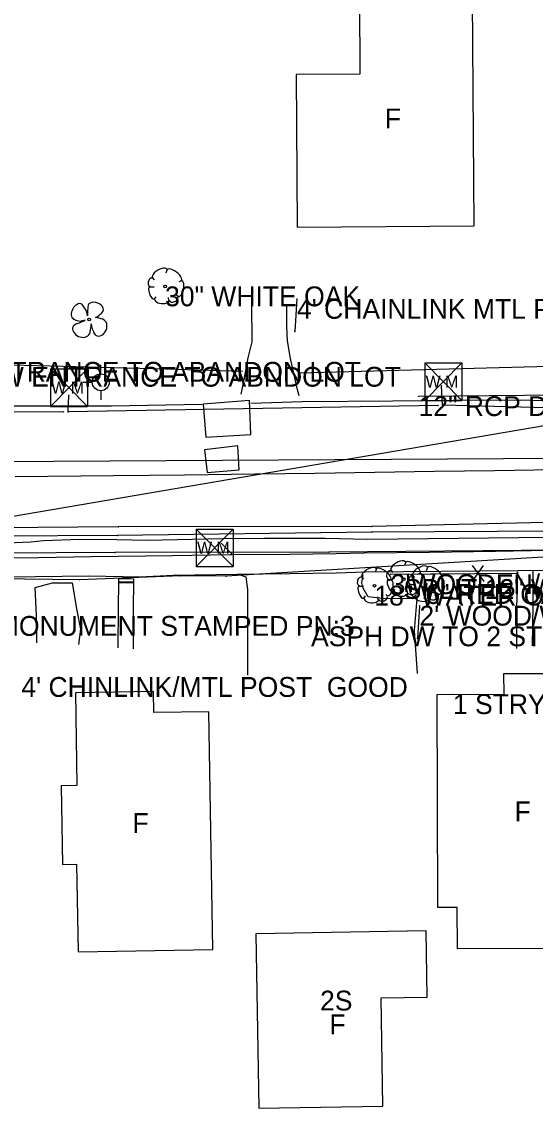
# Model space of a CAD drawing. Extents: x 1304270 to 1306561, y 1876019 to 1876752.
# Drawn here: x 1306055.3 to 1306184.9, y 1876252.4 to 1876526.4 of the extents above; entities that cross this region are included whole.
import ezdxf

# ---------------------------------------------------------------- set-up
doc = ezdxf.new("R2010")
doc.units = 0
for name, color, linetype in [('Default', 7, 'Continuous'), ('S_BUILDING', 7, 'Continuous'), ('S_BUILDING_ANNOT', 7, 'Continuous'), ('S_DRIVEWAY', 7, 'Continuous'), ('S_EDGE_CONCRETE', 7, 'Continuous'), ('S_EDGE_PAVEMENT', 7, 'Continuous'), ('S_FENCE', 7, 'Continuous'), ('S_FENCE_ANNOT', 7, 'Continuous'), ('S_FIBER_OPTIC_CABLE', 7, 'Continuous'), ('S_GAS_UTILITIES', 7, 'Continuous'), ('S_MSC_PT_SYM', 7, 'Continuous'), ('S_PAVEMENT_CROWN', 7, 'Continuous'), ('S_PRIMARY_CTL_ANNOT', 7, 'Continuous'), ('S_SANITARY_SEWER', 7, 'Continuous'), ('S_SIDEWALK', 7, 'Continuous'), ('S_STORM_SEWER', 7, 'Continuous'), ('S_STORM_SEWER_ANNOT', 7, 'Continuous'), ('S_STR_PT_SYM', 7, 'Continuous'), ('S_SURVEY_TEXT_ANNOT', 7, 'Continuous'), ('S_TRAILS', 7, 'Continuous'), ('S_TREE', 7, 'Continuous'), ('S_TREE_ANNOT', 7, 'Continuous'), ('S_UTILITY_POLE', 7, 'Continuous'), ('S_UTL_PT_SYM', 7, 'Continuous'), ('S_WATER_UTILITIES', 7, 'Continuous')]:
    doc.layers.add(name, color=color, linetype=linetype)

msp = doc.modelspace()

# ---------------------------------------------------------------- linework, layer by layer
at = {"layer": 'Default'}
msp.add_line((1305993.25, 1876391.55), (1306312.09, 1876445.88), dxfattribs=at)
at = {"layer": 'S_BUILDING'}
for points in [[(1306169.41, 1876474.94), (1306169.05, 1876532.19), (1306140.49, 1876532.01), (1306140.61, 1876513.24), (1306124.53, 1876513.14), (1306124.77, 1876474.66)], [(1306160.27, 1876302.99), (1306160.13, 1876356.76), (1306176.97, 1876356.8), (1306176.96, 1876362.05), (1306187.16, 1876362.08), (1306187.17, 1876357.43), (1306202.04, 1876357.47), (1306202.18, 1876304.76), (1306194.65, 1876304.74), (1306194.68, 1876292.7), (1306165.2, 1876292.62), (1306165.17, 1876303)], [(1306103.5, 1876292.42), (1306102.49, 1876352.41), (1306088.61, 1876352.18), (1306088.52, 1876357.51), (1306068.84, 1876357.18), (1306069.23, 1876333.77), (1306065.25, 1876333.7), (1306065.59, 1876313.91), (1306069.15, 1876313.97), (1306069.53, 1876291.84)], [(1306114.38, 1876296.42), (1306115.08, 1876252.39), (1306146.37, 1876252.88), (1306145.94, 1876280.24), (1306157.6, 1876280.42), (1306157.34, 1876297.1)]]:
    msp.add_lwpolyline(points, close=True, dxfattribs=at)
at = {"layer": 'S_DRIVEWAY'}
for points in [[(1306113.3, 1876455.21), (1306113.35, 1876445.68), (1306112.38, 1876441.64), (1306111.36, 1876436.24), (1306110.82, 1876433.72), (1306110.56, 1876432.51)], [(1306125.28, 1876432.08), (1306124.86, 1876433.56), (1306123.13, 1876441.46), (1306122.35, 1876445.93), (1306122.22, 1876449.54), (1306122.2, 1876454.59)], [(1306105.58, 1876394.89), (1306108.35, 1876392.21), (1306108.39, 1876392.22)], [(1306059.11, 1876369.8), (1306059.04, 1876376.65), (1306058.69, 1876383.71), (1306063.09, 1876384.94), (1306068, 1876384.91), (1306069.21, 1876377.95), (1306070.11, 1876373.23), (1306069.65, 1876369.37)], [(1306109.92, 1876387.09), (1306111.86, 1876386.4), (1306112.26, 1876383.22), (1306112.3, 1876361.59)], [(1306155.12, 1876362.04), (1306154.41, 1876372.89), (1306155.08, 1876380.96), (1306147.01, 1876380.89), (1306142.69, 1876381.39), (1306141.43, 1876383.6), (1306141.1, 1876384.92), (1306141.47, 1876386.96)]]:
    msp.add_lwpolyline(points, dxfattribs=at)
at = {"layer": 'S_EDGE_CONCRETE'}
for points in [[(1306101.09, 1876429.97), (1306101.78, 1876421.68), (1306113.07, 1876422.32), (1306112.73, 1876430.87)], [(1306112.73, 1876430.87), (1306101.09, 1876429.97)], [(1306180.17, 1876368.37), (1306180.23, 1876378.4), (1306180.43, 1876387.68)], [(1306184.28, 1876387.97), (1306184.21, 1876379.4), (1306184.1, 1876369.06)], [(1306079.68, 1876385.92), (1306079.76, 1876384.96), (1306079.73, 1876384.92), (1306079.66, 1876378.8), (1306079.59, 1876368.54)], [(1306083.63, 1876385.87), (1306079.68, 1876385.92)], [(1306079.84, 1876385.16), (1306083.4, 1876385.13)], [(1306083.52, 1876384.86), (1306079.85, 1876384.91)], [(1306083.49, 1876368.25), (1306083.52, 1876378.82), (1306083.6, 1876384.77), (1306083.63, 1876384.94), (1306083.63, 1876385.87)]]:
    msp.add_lwpolyline(points, dxfattribs=at)
msp.add_lwpolyline([(1306101.4, 1876418.49), (1306102.07, 1876412.78), (1306110.14, 1876413.4), (1306109.84, 1876419.46)], close=True, dxfattribs=at)
at = {"layer": 'S_EDGE_PAVEMENT'}
for points in [[(1306113.12, 1876430.25), (1306126.16, 1876430.64), (1306148.96, 1876430.86), (1306171.76, 1876431.08), (1306196.43, 1876430.92), (1306201.22, 1876431.25), (1306201.59, 1876430.5), (1306204.64, 1876430.62), (1306209.26, 1876430.77), (1306212.62, 1876431.11), (1306218.85, 1876431.26), (1306235.37, 1876431.61), (1306256.72, 1876432.09), (1306262.37, 1876432.42), (1306275.55, 1876432.51), (1306288.74, 1876432.59), (1306294.65, 1876432.63), (1306294.99, 1876432.68), (1306300.36, 1876432.78), (1306312.86, 1876432.81), (1306325.37, 1876432.84), (1306326.28, 1876432.72), (1306334.35, 1876433.02), (1306341.35, 1876433.31)], [(1305950.89, 1876427.47), (1305964.22, 1876427.79), (1305977.54, 1876428.11), (1305992.2, 1876428.56), (1306006.85, 1876429.02), (1306028.93, 1876429.57), (1306053.46, 1876429.57), (1306077.99, 1876429.56), (1306100.79, 1876429.97)], [(1306045.6, 1876394.73), (1306057.59, 1876395.26), (1306060.8, 1876395.61), (1306069.96, 1876395.9), (1306079.27, 1876395.83), (1306086.92, 1876395.7), (1306106.08, 1876396.12), (1306116.48, 1876396.17), (1306131.84, 1876396.21), (1306142.64, 1876395.95), (1306165.48, 1876396.19), (1306188.31, 1876396.43)]]:
    msp.add_lwpolyline(points, dxfattribs=at)
at = {"layer": 'S_FENCE'}
for p, q in [((1306124.74, 1876456.51), (1306124.2, 1876448.28)), ((1306168.94, 1876389.29), (1306171.84, 1876385.22)), ((1306168.94, 1876389.29), (1306171.84, 1876385.22)), ((1306168.97, 1876385.2), (1306171.8, 1876389.32)), ((1306168.97, 1876385.2), (1306171.8, 1876389.32)), ((1306148.39, 1876387.06), (1306180.21, 1876387.34)), ((1306155.64, 1876379.13), (1306155.13, 1876370.87))]:
    msp.add_line(p, q, dxfattribs=at)
for points in [[(1306124.74, 1876456.51), (1306124.2, 1876448.28)], [(1306124.74, 1876456.51), (1306124.2, 1876448.28)], [(1306148.39, 1876387.06), (1306168.39, 1876387.24)], [(1306148.39, 1876387.06), (1306168.39, 1876387.24)], [(1306172.39, 1876387.27), (1306180.21, 1876387.34)], [(1306172.39, 1876387.27), (1306180.21, 1876387.34)], [(1306155.64, 1876379.13), (1306155.13, 1876370.87)], [(1306155.64, 1876379.13), (1306155.13, 1876370.87)]]:
    msp.add_lwpolyline(points, dxfattribs=at)
at = {"layer": 'S_FIBER_OPTIC_CABLE'}
for p, q in [((1306079.65, 1876399.02), (1306046.32, 1876398.72)), ((1306143.64, 1876399.14), (1306079.65, 1876399.02)), ((1306202.94, 1876400.5), (1306143.64, 1876399.14)), ((1306079.49, 1876396.85), (1306046.09, 1876396.66)), ((1306143.62, 1876397.73), (1306079.49, 1876396.85)), ((1306202.59, 1876398), (1306143.62, 1876397.73)), ((1306248.72, 1876395.07), (1306106.88, 1876386.6)), ((1306069.93, 1876385.68), (1306046.82, 1876385.94)), ((1306095.42, 1876386.67), (1306069.93, 1876385.68)), ((1306106.88, 1876386.6), (1306095.42, 1876386.67))]:
    msp.add_line(p, q, dxfattribs=at)
at = {"layer": 'S_GAS_UTILITIES'}
for p, q in [((1306193.15, 1876393.15), (1306132.81, 1876392.65)), ((1306078.88, 1876392.59), (1306048.03, 1876392.4)), ((1306132.81, 1876392.65), (1306078.88, 1876392.59))]:
    msp.add_line(p, q, dxfattribs=at)
at = {"layer": 'S_MSC_PT_SYM'}
for points in [[(1306124.74, 1876456.51), (1306124.74, 1876456.56), (1306124.74, 1876456.51), (1306124.69, 1876456.51), (1306124.74, 1876456.51), (1306124.74, 1876456.46), (1306124.74, 1876456.51), (1306124.79, 1876456.51)], [(1306124.2, 1876448.28), (1306124.2, 1876448.33), (1306124.2, 1876448.28), (1306124.15, 1876448.28), (1306124.2, 1876448.28), (1306124.2, 1876448.23), (1306124.2, 1876448.28), (1306124.25, 1876448.28)], [(1306148.39, 1876387.06), (1306148.39, 1876387.11), (1306148.39, 1876387.06), (1306148.34, 1876387.06), (1306148.39, 1876387.06), (1306148.39, 1876387.01), (1306148.39, 1876387.06), (1306148.44, 1876387.06)], [(1306180.21, 1876387.34), (1306180.21, 1876387.39), (1306180.21, 1876387.34), (1306180.16, 1876387.34), (1306180.21, 1876387.34), (1306180.21, 1876387.29), (1306180.21, 1876387.34), (1306180.26, 1876387.34)], [(1306155.64, 1876379.13), (1306155.64, 1876379.18), (1306155.64, 1876379.13), (1306155.59, 1876379.13), (1306155.64, 1876379.13), (1306155.64, 1876379.08), (1306155.64, 1876379.13), (1306155.69, 1876379.13)], [(1306128.29, 1876373.92), (1306128.29, 1876373.97), (1306128.29, 1876373.92), (1306128.24, 1876373.92), (1306128.29, 1876373.92), (1306128.29, 1876373.87), (1306128.29, 1876373.92), (1306128.34, 1876373.92)], [(1306155.13, 1876370.87), (1306155.13, 1876370.92), (1306155.13, 1876370.87), (1306155.08, 1876370.87), (1306155.13, 1876370.87), (1306155.13, 1876370.82), (1306155.13, 1876370.87), (1306155.18, 1876370.87)]]:
    msp.add_lwpolyline(points, dxfattribs=at)
at = {"layer": 'S_PAVEMENT_CROWN'}
msp.add_lwpolyline([(1306053.64, 1876411.74), (1306078.45, 1876411.98), (1306096.34, 1876412.19), (1306114.22, 1876412.39), (1306129.3, 1876412.61), (1306144.38, 1876412.83), (1306159.45, 1876413.06), (1306174.53, 1876413.28), (1306194.7, 1876413.58), (1306214.87, 1876413.88), (1306234.9, 1876413.74), (1306250.98, 1876414.03), (1306267.06, 1876414.33), (1306289.97, 1876414.14), (1306302.49, 1876414.59), (1306315, 1876415.05), (1306334.8, 1876415.21), (1306354.59, 1876415.38)], dxfattribs=at)
at = {"layer": 'S_SANITARY_SEWER'}
msp.add_line((1306231.1, 1876416.56), (1305933.99, 1876414.7), dxfattribs=at)
at = {"layer": 'S_SIDEWALK'}
for points in [[(1305952.26, 1876390.24), (1305960.41, 1876390.32), (1305966.26, 1876390.42), (1305977.98, 1876390.44), (1306001.88, 1876390.73), (1306025.78, 1876391.03), (1306046.11, 1876391.23), (1306059.51, 1876391.31), (1306072.82, 1876391.56), (1306093.38, 1876391.82), (1306107.91, 1876392.05), (1306108.42, 1876392.1), (1306122.83, 1876392.12), (1306134.63, 1876392.34), (1306141.58, 1876392.5), (1306158.19, 1876392.68), (1306174.81, 1876392.86), (1306188.4, 1876393.18)], [(1305946.19, 1876385.43), (1305960.07, 1876385.78), (1305966.36, 1876385.64), (1305978.22, 1876385.78), (1305997.78, 1876385.93), (1306001.65, 1876386), (1306023.78, 1876386.14), (1306028.37, 1876386.22), (1306037.11, 1876386.23), (1306046.79, 1876386.36), (1306058.81, 1876386.53), (1306072.25, 1876386.67), (1306085.1, 1876386.45), (1306093.62, 1876386.85), (1306109.56, 1876387.13), (1306122.97, 1876387.27), (1306134.64, 1876387.44), (1306141.92, 1876387.73), (1306161.2, 1876387.87), (1306180.48, 1876388.02), (1306189.34, 1876388.14)]]:
    msp.add_lwpolyline(points, dxfattribs=at)
at = {"layer": 'S_STORM_SEWER'}
msp.add_line((1306155.44, 1876431.98), (1306202.78, 1876432.42), dxfattribs=at)
at = {"layer": 'S_STR_PT_SYM'}
msp.add_lwpolyline([(1306164.07, 1876356.81), (1306164.07, 1876356.86), (1306164.07, 1876356.81), (1306164.02, 1876356.81), (1306164.07, 1876356.81), (1306164.07, 1876356.76), (1306164.07, 1876356.81), (1306164.12, 1876356.81)], dxfattribs=at)
at = {"layer": 'S_TRAILS'}
for points in [[(1306033.26, 1876440.47), (1306052.69, 1876439.93), (1306072.13, 1876439.39), (1306091.56, 1876438.85), (1306111, 1876438.31)], [(1306125.18, 1876437.88), (1306204.2, 1876439.95)]]:
    msp.add_lwpolyline(points, dxfattribs=at)
at = {"layer": 'S_TREE'}
for p, q in [((1306088.23, 1876461.9), (1306088.73, 1876461.32)), ((1306092.03, 1876463.91), (1306091.64, 1876463.06)), ((1306087.57, 1876459.57), (1306088.7, 1876459.57)), ((1306095.59, 1876461.12), (1306094.93, 1876460.85)), ((1306088.73, 1876456.4), (1306089.2, 1876457.09)), ((1306092.42, 1876456.12), (1306092.34, 1876456.9)), ((1306094.82, 1876457.02), (1306094.35, 1876457.44)), ((1306071.29, 1876451.14), (1306070.32, 1876450.92)), ((1306071.94, 1876452.3), (1306071.7, 1876453.19)), ((1306073.89, 1876451.84), (1306074.27, 1876452)), ((1306072.83, 1876450.2), (1306072.9, 1876449.77)), ((1306144.83, 1876388.44), (1306144.44, 1876387.58)), ((1306148.42, 1876388.09), (1306148.92, 1876387.51)), ((1306152.22, 1876390.11), (1306151.83, 1876389.25)), ((1306157.7, 1876388.82), (1306157.32, 1876387.97)), ((1306141.03, 1876386.42), (1306141.54, 1876385.84)), ((1306148.39, 1876385.65), (1306147.74, 1876385.38)), ((1306147.76, 1876385.77), (1306148.89, 1876385.77)), ((1306153.91, 1876386.81), (1306154.41, 1876386.23)), ((1306155.78, 1876387.32), (1306155.12, 1876387.05)), ((1306161.27, 1876386.03), (1306160.61, 1876385.76)), ((1306140.37, 1876384.1), (1306141.5, 1876384.1)), ((1306148.92, 1876382.59), (1306149.39, 1876383.29)), ((1306152.61, 1876382.32), (1306152.53, 1876383.09)), ((1306153.25, 1876384.48), (1306154.37, 1876384.48)), ((1306155.01, 1876383.21), (1306154.54, 1876383.64)), ((1306160.49, 1876381.93), (1306160.03, 1876382.35)), ((1306141.54, 1876380.92), (1306142, 1876381.62)), ((1306145.22, 1876380.65), (1306145.14, 1876381.42)), ((1306147.62, 1876381.54), (1306147.15, 1876381.97)), ((1306154.41, 1876381.31), (1306154.88, 1876382)), ((1306158.09, 1876381.03), (1306158.01, 1876381.81))]:
    msp.add_line(p, q, dxfattribs=at)
for centre in [(1306091.47, 1876459.67), (1306072.31, 1876451.32), (1306151.66, 1876385.86), (1306157.15, 1876384.58), (1306144.27, 1876384.19)]:
    msp.add_circle(centre, 0.341, dxfattribs=at)
for centre, major_axis, ratio, start_param, end_param in [((1306090.13, 1876462.87), (1.86, 1.08), 0.471018, 0, 3.141593), ((1306087.9, 1876460.75), (0.31, 1.03), 0.646762, 0, 3.141593), ((1306093.79, 1876462.55), (-1.81, 1.36), 0.405113, 3.141593, 6.283186), ((1306088.2, 1876458.1), (-0.61, 1.6), 0.420543, 6.283185, 9.424777), ((1306095.14, 1876459.14), (0.46, 2.04), 0.482994, 3.141593, 6.283185), ((1306090.67, 1876456.32), (-1.83, 0.19), 0.529943, 0, 3.141593), ((1306093.62, 1876456.62), (1.09, 0.46), 0.711534, 3.141592, 6.283185), ((1306069.42, 1876453.34), (-1.03, -1.88), 0.662338, 3.141593, 6.283185), ((1306071.08, 1876454.21), (0.62, -1.01), 0.083512, 0, 3.141593), ((1306072.01, 1876453.62), (-0.07, -1.33), 0.068203, 3.141593, 6.283185), ((1306073.97, 1876454.21), (1.89, -0.74), 0.673998, 0, 3.141593), ((1306075.07, 1876452.73), (-0.798, -0.73), 0.092159, 0, 3.141593), ((1306069.35, 1876451.19), (0.964, -0.267), 0.113563, 3.141593, 6.283185), ((1306070.25, 1876450.69), (1.04, 0.44), 0.002756, 3.141593, 6.283185), ((1306074.85, 1876451.61), (0.96, -0.23), 0.056001, 0, 3.141593), ((1306074.93, 1876449.33), (0.88, 2.05), 0.81717, 3.141593, 6.283185), ((1306070.33, 1876448.66), (2.07, -0.93), 0.760068, 3.141593, 6.283185), ((1306068.74, 1876449.92), (0.477, 0.328), 0.136309, 0, 3.141593), ((1306072.59, 1876449.04), (0.19, 1.31), 0.114148, 3.141593, 5.822668), ((1306073.16, 1876448.99), (0.254, -0.771), 0.051603, 3.141593, 6.283185), ((1306073.73, 1876447.76), (-0.321, 0.467), 0.094289, 0, 3.141593), ((1306150.32, 1876389.06), (1.86, 1.08), 0.471018, 0, 3.141593), ((1306153.98, 1876388.74), (-1.81, 1.36), 0.405113, 3.141593, 6.283186), ((1306142.94, 1876387.39), (1.86, 1.08), 0.471018, 0, 3.141593), ((1306146.59, 1876387.07), (-1.81, 1.36), 0.405113, 3.141593, 6.283186), ((1306148.09, 1876386.95), (0.31, 1.03), 0.646762, 0, 3.141593), ((1306155.81, 1876387.78), (1.86, 1.08), 0.471018, 0, 3.141593), ((1306159.47, 1876387.46), (-1.81, 1.36), 0.405113, 3.141593, 6.283186), ((1306140.7, 1876385.28), (0.31, 1.03), 0.646762, 0, 3.141593), ((1306148.39, 1876384.3), (-0.61, 1.6), 0.420543, 6.283185, 9.424777), ((1306147.95, 1876383.66), (0.46, 2.04), 0.482994, 3.141593, 6.283185), ((1306153.58, 1876385.67), (0.31, 1.03), 0.646762, 0, 3.141593), ((1306155.33, 1876385.33), (0.46, 2.04), 0.482994, 3.141593, 6.283185), ((1306160.82, 1876384.05), (0.46, 2.04), 0.482994, 3.141593, 6.283185), ((1306141.01, 1876382.63), (-0.61, 1.6), 0.420543, 6.283185, 9.424777), ((1306150.85, 1876382.52), (-1.83, 0.19), 0.529943, 0, 3.141593), ((1306153.81, 1876382.81), (1.09, 0.46), 0.711534, 3.141592, 6.283185), ((1306153.88, 1876383.02), (-0.61, 1.6), 0.420543, 6.283185, 9.424777), ((1306143.47, 1876380.85), (-1.83, 0.19), 0.529943, 0, 3.141593), ((1306146.42, 1876381.14), (1.09, 0.46), 0.711534, 3.141592, 6.283185), ((1306156.34, 1876381.23), (-1.83, 0.19), 0.529943, 0, 3.141593), ((1306159.3, 1876381.53), (1.09, 0.46), 0.711534, 3.141592, 6.283185)]:
    msp.add_ellipse(centre, major_axis=major_axis, ratio=ratio, start_param=start_param, end_param=end_param, dxfattribs=at)
at = {"layer": 'S_UTILITY_POLE'}
for p, q in [((1306075.25, 1876437.61), (1306075.25, 1876439.86)), ((1306073.15, 1876435.48), (1306070.83, 1876435.48)), ((1306075.32, 1876431.06), (1306075.32, 1876433.39))]:
    msp.add_line(p, q, dxfattribs=at)
msp.add_circle((1306075.25, 1876435.5), 2.13, dxfattribs=at)
at = {"layer": 'S_UTL_PT_SYM'}
for points in [[(1306161.2, 1876434.58), (1306161.2, 1876434.63), (1306161.2, 1876434.58), (1306161.15, 1876434.58), (1306161.2, 1876434.58), (1306161.2, 1876434.53), (1306161.2, 1876434.58), (1306161.25, 1876434.58)], [(1306067.16, 1876432.16), (1306067.16, 1876432.21), (1306067.16, 1876432.16), (1306067.11, 1876432.16), (1306067.16, 1876432.16), (1306067.16, 1876432.11), (1306067.16, 1876432.16), (1306067.21, 1876432.16)], [(1306155.44, 1876431.98), (1306155.44, 1876432.03), (1306155.44, 1876431.98), (1306155.39, 1876431.98), (1306155.44, 1876431.98), (1306155.44, 1876431.93), (1306155.44, 1876431.98), (1306155.49, 1876431.98)], [(1306160.34, 1876429.67), (1306160.34, 1876429.72), (1306160.34, 1876429.67), (1306160.29, 1876429.67), (1306160.34, 1876429.67), (1306160.34, 1876429.62), (1306160.34, 1876429.67), (1306160.39, 1876429.67)], [(1306161.44, 1876429.71), (1306161.44, 1876429.76), (1306161.44, 1876429.71), (1306161.39, 1876429.71), (1306161.44, 1876429.71), (1306161.44, 1876429.66), (1306161.44, 1876429.71), (1306161.49, 1876429.71)], [(1306065.82, 1876428.03), (1306065.82, 1876428.08), (1306065.82, 1876428.03), (1306065.77, 1876428.03), (1306065.82, 1876428.03), (1306065.82, 1876427.98), (1306065.82, 1876428.03), (1306065.87, 1876428.03)], [(1306067.02, 1876428.05), (1306067.02, 1876428.1), (1306067.02, 1876428.05), (1306066.97, 1876428.05), (1306067.02, 1876428.05), (1306067.02, 1876428), (1306067.02, 1876428.05), (1306067.07, 1876428.05)], [(1306079.65, 1876399.02), (1306079.65, 1876399.07), (1306079.65, 1876399.02), (1306079.6, 1876399.02), (1306079.65, 1876399.02), (1306079.65, 1876398.97), (1306079.65, 1876399.02), (1306079.7, 1876399.02)], [(1306143.64, 1876399.14), (1306143.64, 1876399.19), (1306143.64, 1876399.14), (1306143.59, 1876399.14), (1306143.64, 1876399.14), (1306143.64, 1876399.09), (1306143.64, 1876399.14), (1306143.69, 1876399.14)], [(1306079.49, 1876396.85), (1306079.49, 1876396.9), (1306079.49, 1876396.85), (1306079.44, 1876396.85), (1306079.49, 1876396.85), (1306079.49, 1876396.8), (1306079.49, 1876396.85), (1306079.54, 1876396.85)], [(1306143.62, 1876397.73), (1306143.62, 1876397.78), (1306143.62, 1876397.73), (1306143.57, 1876397.73), (1306143.62, 1876397.73), (1306143.62, 1876397.68), (1306143.62, 1876397.73), (1306143.67, 1876397.73)], [(1306078.88, 1876392.59), (1306078.88, 1876392.64), (1306078.88, 1876392.59), (1306078.83, 1876392.59), (1306078.88, 1876392.59), (1306078.88, 1876392.54), (1306078.88, 1876392.59), (1306078.93, 1876392.59)], [(1306132.81, 1876392.65), (1306132.81, 1876392.7), (1306132.81, 1876392.65), (1306132.76, 1876392.65), (1306132.81, 1876392.65), (1306132.81, 1876392.6), (1306132.81, 1876392.65), (1306132.86, 1876392.65)], [(1306069.93, 1876385.68), (1306069.93, 1876385.73), (1306069.93, 1876385.68), (1306069.88, 1876385.68), (1306069.93, 1876385.68), (1306069.93, 1876385.63), (1306069.93, 1876385.68), (1306069.98, 1876385.68)], [(1306095.42, 1876386.67), (1306095.42, 1876386.72), (1306095.42, 1876386.67), (1306095.37, 1876386.67), (1306095.42, 1876386.67), (1306095.42, 1876386.62), (1306095.42, 1876386.67), (1306095.47, 1876386.67)], [(1306106.88, 1876386.6), (1306106.88, 1876386.65), (1306106.88, 1876386.6), (1306106.83, 1876386.6), (1306106.88, 1876386.6), (1306106.88, 1876386.55), (1306106.88, 1876386.6), (1306106.93, 1876386.6)]]:
    msp.add_lwpolyline(points, dxfattribs=at)
at = {"layer": 'S_WATER_UTILITIES'}
for p, q in [((1306157, 1876440.39), (1306166.34, 1876440.39)), ((1306157, 1876440.39), (1306157, 1876430.9)), ((1306157, 1876440.39), (1306166.34, 1876430.9)), ((1306166.34, 1876440.39), (1306157, 1876430.9)), ((1306166.34, 1876440.39), (1306166.34, 1876430.9)), ((1306062.59, 1876438.88), (1306071.93, 1876438.88)), ((1306062.59, 1876438.88), (1306062.59, 1876429.39)), ((1306062.59, 1876438.88), (1306071.93, 1876429.39)), ((1306071.93, 1876438.88), (1306062.59, 1876429.39)), ((1306071.93, 1876438.88), (1306071.93, 1876429.39)), ((1306161.44, 1876429.71), (1306161.2, 1876434.58)), ((1306067.02, 1876428.05), (1306067.16, 1876432.16)), ((1306062.59, 1876429.39), (1306071.93, 1876429.39)), ((1306160.34, 1876429.67), (1306067.02, 1876428.05)), ((1306157, 1876430.9), (1306166.34, 1876430.9)), ((1306199.48, 1876428.72), (1306161.44, 1876429.71)), ((1306065.82, 1876428.03), (1306005.31, 1876427.67)), ((1306099.34, 1876398.49), (1306108.68, 1876398.49)), ((1306099.34, 1876398.49), (1306099.34, 1876389)), ((1306099.34, 1876398.49), (1306108.68, 1876389)), ((1306108.68, 1876398.49), (1306099.34, 1876389)), ((1306108.68, 1876398.49), (1306108.68, 1876389)), ((1306099.34, 1876389), (1306108.68, 1876389))]:
    msp.add_line(p, q, dxfattribs=at)

# ---------------------------------------------------------------- texts
at = {"layer": 'S_BUILDING_ANNOT'}
for s, p in [('F', (1306146.91, 1876499.53)), ('1 STRY WOOD', (1306164.07, 1876351.81)), ('F', (1306179.63, 1876324.79)), ('F', (1306083.23, 1876321.85)), ('2S', (1306130.57, 1876277.05)), ('F', (1306132.91, 1876271.05))]:
    msp.add_text(s, height=5, dxfattribs=at).set_placement(p)
at = {"layer": 'S_FENCE_ANNOT'}
for s, p in [("4' CHAINLINK MTL POST POOR", (1306124.74, 1876451.51)), ("3'WOODEN/ WOODEN POST  POOR", (1306148.39, 1876382.06)), ("2' WOOD/WOOD POST POOR", (1306155.64, 1876374.13)), ("4' CHINLINK/MTL POST  GOOD", (1306055.21, 1876356.15))]:
    msp.add_text(s, height=5, dxfattribs=at).set_placement(p)
at = {"layer": 'S_PRIMARY_CTL_ANNOT'}
msp.add_text('PD:AHTD STD. MONUMENT STAMPED PN:3', height=5, dxfattribs=at).set_placement((1306000.75, 1876371.55))
at = {"layer": 'S_STORM_SEWER_ANNOT'}
msp.add_text('12" RCP DIRECTION ONLY', height=5, dxfattribs=at).set_placement((1306155.44, 1876426.98))
at = {"layer": 'S_SURVEY_TEXT_ANNOT'}
for s, p in [('GRVL DW ENTRANCE TO ABANDON LOT', (1306010.13, 1876435.64)), ('GRVL DW ENTRANCE TO ABNDON LOT', (1306024.64, 1876434.39)), ('ASPH DW TO 2 STRY BU', (1306128.29, 1876368.92))]:
    msp.add_text(s, height=5, dxfattribs=at).set_placement(p)
at = {"layer": 'S_TREE_ANNOT'}
for s, p in [('30" WHITE OAK', (1306091.47, 1876454.67)), ('SPLIT 12" WATER OAK', (1306151.66, 1876380.86)), ('18" WATER OAK', (1306144.27, 1876379.19)), ('6" RED OAK', (1306157.15, 1876379.58))]:
    msp.add_text(s, height=5, dxfattribs=at).set_placement(p)
at = {"layer": 'S_WATER_UTILITIES'}
for p in [(1306157.21, 1876434.16), (1306062.79, 1876432.65), (1306099.54, 1876392.26)]:
    msp.add_text('W M', height=3, rotation=360, dxfattribs=at).set_placement(p)

doc.saveas('drawing.dxf')
